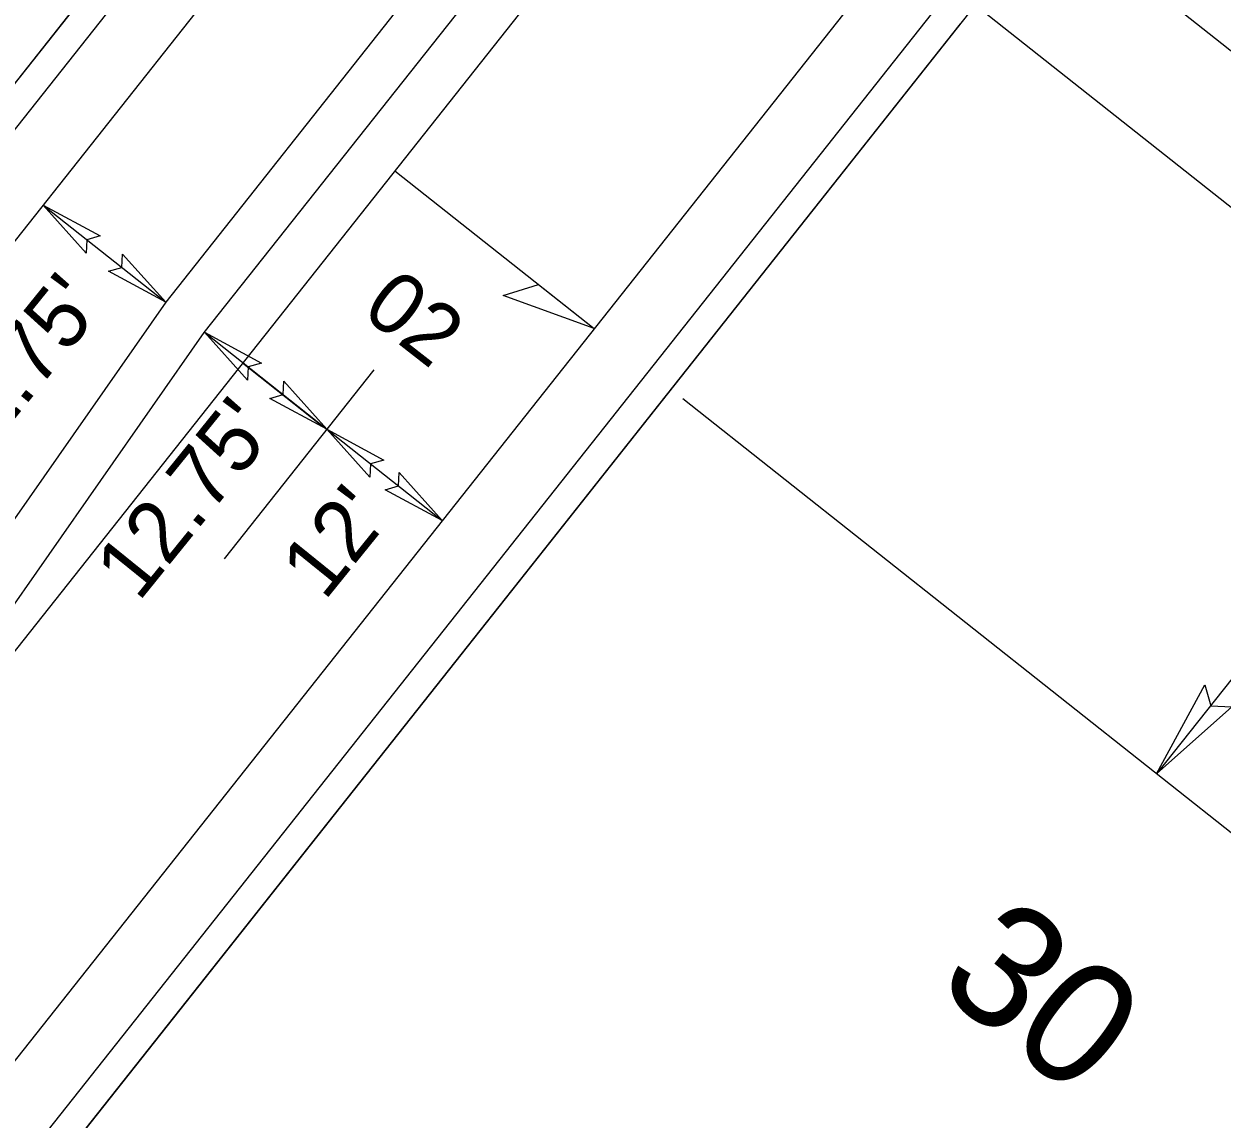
# Model space of a CAD drawing. Extents: x 1778969 to 1790720, y 807089 to 817794.
# Drawn here: x 1782430.2 to 1782528, y 814131.9 to 814221.3 of the extents above; entities that cross this region are included whole.
import ezdxf

# ---------------------------------------------------------------- set-up
doc = ezdxf.new("R2010")
doc.units = 0
for name, color, linetype in [('Prop Conc 5in Monolithic Surface Mount Island', 7, 'Continuous'), ('Prop Conc Shoulder Berm Gutter', 7, 'Continuous'), ('Prop Dimension', 7, 'Continuous'), ('Prop Dimension Text', 7, 'Continuous'), ('Prop EOT', 7, 'Continuous'), ('Prop Guardrail', 7, 'Continuous'), ('Prop Guardrail Shop Curved', 7, 'Continuous'), ('Prop Horizontal Alignment', 7, 'Continuous'), ('Prop Horizontal Alignment Tick Label', 7, 'Continuous'), ('Prop Horizontal Alignment Tick Large', 7, 'Continuous'), ('Prop Lane Lines', 7, 'Continuous'), ('Prop Superelevation  Arrow CELL', 7, 'Continuous'), ('Prop Superelevation Label', 7, 'Continuous'), ('Prop Terminator CELL', 7, 'Continuous'), ('Scratch_Level_7', 7, 'Continuous')]:
    doc.layers.add(name, color=color, linetype=linetype)

msp = doc.modelspace()

# ---------------------------------------------------------------- linework, layer by layer
at = {"layer": 'Prop Conc 5in Monolithic Surface Mount Island'}
for p, q in [((1782477.831, 814244.099), (1782441.806, 814198.596)), ((1782477.831, 814244.099), (1782441.806, 814198.596)), ((1782444.942, 814196.113), (1782480.967, 814241.616)), ((1782444.942, 814196.113), (1782480.967, 814241.616)), ((1782441.806, 814198.596), (1782327.069, 814034.341)), ((1782441.806, 814198.596), (1782327.069, 814034.341)), ((1782330.205, 814031.858), (1782444.942, 814196.113)), ((1782330.205, 814031.858), (1782444.942, 814196.113))]:
    msp.add_line(p, q, dxfattribs=at)
at = {"layer": 'Prop Conc Shoulder Berm Gutter'}
for p, q in [((1782463.392, 814255.53), (1782011.164, 813684.328)), ((1782322.665, 813992.664), (1782504.815, 814222.736))]:
    msp.add_line(p, q, dxfattribs=at)
at = {"layer": 'Prop Dimension'}
for p, q in [((1782553.197, 814199.7), (1782514.072, 814230.67)), ((1782560.391, 814181.239), (1782507.862, 814222.826)), ((1782431.809, 814206.51), (1782441.806, 814198.596)), ((1782444.959, 814196.134), (1782454.955, 814188.22)), ((1782547.483, 814191.458), (1782522.653, 814160.097)), ((1782535.562, 814149.877), (1782484.003, 814190.697)), ((1782454.955, 814188.22), (1782464.364, 814180.771))]:
    msp.add_line(p, q, dxfattribs=at)
at = {"layer": 'Prop EOT'}
for p, q in [((1782467.835, 814252.013), (1781527.262, 813063.988)), ((1782500.372, 814226.253), (1782270.848, 813936.345))]:
    msp.add_line(p, q, dxfattribs=at)
at = {"layer": 'Prop Guardrail'}
msp.add_line((1782461.562, 814256.979), (1782009.335, 813685.776), dxfattribs=at)
at = {"layer": 'Prop Guardrail Shop Curved'}
msp.add_line((1782284.527, 813940.734), (1782506.644, 814221.287), dxfattribs=at)
at = {"layer": 'Prop Horizontal Alignment'}
msp.add_line((1782484.103, 814239.133), (1781543.53, 813051.108), dxfattribs=at)
at = {"layer": 'Prop Horizontal Alignment Tick Large'}
msp.add_line((1782448.078, 814193.63), (1782454.35, 814188.664), dxfattribs=at)
at = {"layer": 'Prop Lane Lines'}
msp.add_line((1782458.8, 814193.077), (1782446.588, 814177.651), dxfattribs=at)
at = {"layer": 'Prop Superelevation  Arrow CELL'}
msp.add_line((1782460.492, 814209.31), (1782476.761, 814196.43), dxfattribs=at)
msp.add_lwpolyline([(1782476.761, 814196.43), (1782469.329, 814199.126), (1782472.228, 814200.019)], close=True, dxfattribs=at)
at = {"layer": 'Prop Terminator CELL'}
for points in [[(1782435.32, 814202.592), (1782431.809, 814206.51), (1782436.468, 814203.997), (1782435.377, 814203.685)], [(1782438.295, 814202.513), (1782441.806, 814198.596), (1782437.147, 814201.109), (1782438.238, 814201.42)], [(1782448.469, 814192.217), (1782444.959, 814196.134), (1782449.618, 814193.621), (1782448.527, 814193.31)], [(1782451.445, 814192.138), (1782454.955, 814188.22), (1782450.296, 814190.733), (1782451.388, 814191.045)], [(1782458.465, 814184.302), (1782454.955, 814188.22), (1782459.614, 814185.707), (1782458.523, 814185.396)], [(1782460.853, 814184.689), (1782464.364, 814180.771), (1782459.705, 814183.285), (1782460.796, 814183.596)], [(1782528.791, 814165.564), (1782522.653, 814160.097), (1782526.602, 814167.365), (1782527.083, 814165.658)]]:
    msp.add_lwpolyline(points, close=True, dxfattribs=at)
at = {"layer": 'Scratch_Level_7'}
for p, q in [((1782461.57, 814256.973), (1782009.342, 813685.77)), ((1782514.064, 814230.676), (1782324.486, 813991.222))]:
    msp.add_line(p, q, dxfattribs=at)

# ---------------------------------------------------------------- texts
at = {"layer": 'Prop Dimension Text'}
for s, p in [("12.75'", (1782425.552, 814184.186)), ("12.75'", (1782439.599, 814174.059)), ("12'", (1782454.764, 814174.142))]:
    msp.add_text(s, height=5, rotation=51.05265, dxfattribs=at).set_placement(p)
at = {"layer": 'Prop Horizontal Alignment Tick Label'}
msp.add_text('30', height=10, rotation=321.63093, dxfattribs=at).set_placement((1782504.469, 814142.751))
at = {"layer": 'Prop Superelevation Label'}
msp.add_text('02', height=5, rotation=322.03519, dxfattribs=at).set_placement((1782457.644, 814197.632))

doc.saveas('drawing.dxf')
